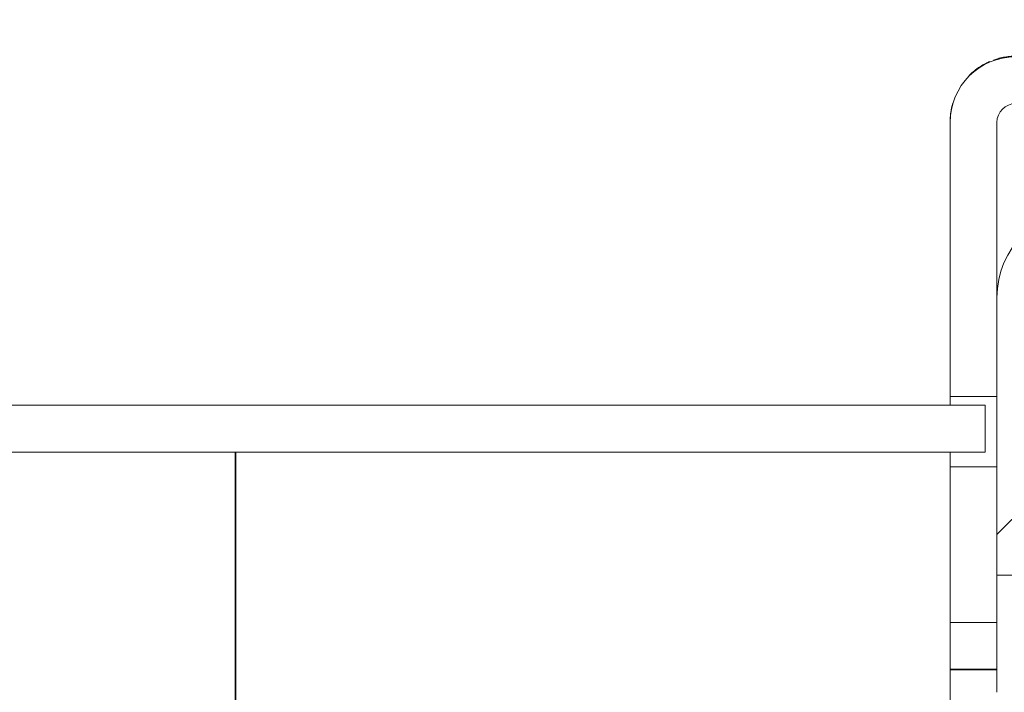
# Model space of a CAD drawing. Header units: millimetres. Extents: x 4 to 1188, y 1 to 840.
# Tile 289 of 310: x 853.32 to 858.92, y 419.52 to 423.35. Entities that reach past the tile are written whole.
import ezdxf

# ---------------------------------------------------------------- set-up
doc = ezdxf.new("R2010")
doc.units = ezdxf.units.MM
doc.layers.add('1', color=7, linetype='Continuous')
doc.styles.add('Arial Unicode MS', font='Arial Unicode MS')
doc.dimstyles.get("Standard").update_dxf_attribs({"dimtxt": 0.18, "dimasz": 0.18, "dimexe": 0.18, "dimexo": 0.0625, "dimgap": 0.09, "dimtad": 0, "dimtih": 1, "dimtoh": 1, "dimdec": 4, "dimzin": 0, "dimdsep": 46, "dimtxsty": 'Standard', "dimcen": 0.09, "dimadec": 0, "dimazin": 0, "dimtfac": 1, "dimtdec": 4, "dimtofl": 0, "dimtmove": 0, "dimatfit": 3, "dimfxl": 0, "dimtolj": 1, "dimtzin": 0, "dimarcsym": 0})

# ---------------------------------------------------------------- blocks, each defined once
blk = doc.blocks.new('_U29')
at = {"layer": '1', "color": 18, "lineweight": 35}
for p, q in [((843.8309, 533.0864), (895.2258, 533.0864)), ((893.2258, 533.0864), (893.2258, 331.753)), ((847.8309, 331.753), (895.2258, 331.753))]:
    blk.add_line(p, q, dxfattribs=at)
at = {"layer": '1', "color": 18, "lineweight": 70}
for points in [[(893.2258, 533.0864), (894.0018, 529.5864), (892.4499, 529.5864)], [(893.2258, 331.753), (892.4499, 335.253), (894.0018, 335.253)]]:
    blk.add_solid(points, dxfattribs=at)
at = {"layer": '1', "color": 18, "linetype": 'Continuous', "lineweight": 13, "insert": (892.7729, 428.043), "char_height": 3, "attachment_point": 7, "rotation": 90, "line_spacing_factor": 1.047437, "style": 'Arial Unicode MS'}
blk.add_mtext('\\fArial Unicode MS|b0|i0;\\W1.0000;1510', dxfattribs=at)

msp = doc.modelspace()

# ---------------------------------------------------------------- hatches: boundary and pattern name
at = {"layer": '1', "linetype": 'Continuous', "lineweight": 35}
h = msp.add_hatch(dxfattribs=at)
h.set_pattern_fill('ANSI31', color=154, scale=1.55, angle=29.9848, style=0)
edge = h.paths.add_edge_path(flags=0)
edge.add_line((858.8807, 422.7653), (858.8807, 421.2053))
edge.add_line((858.8807, 421.2053), (858.614, 421.2053))
edge.add_line((858.614, 421.2053), (858.614, 422.7653))
edge.add_arc((858.9873, 422.7653), 0.3733, 90, 180, ccw=False)
edge.add_line((858.9873, 423.1386), (860.1473, 423.1386))
edge.add_line((860.1473, 423.1386), (860.1473, 422.872))
edge.add_line((860.1473, 422.872), (858.9873, 422.872))
edge.add_arc((858.9873, 422.7653), 0.1067, 90, 180)
h.paths.add_polyline_path([(858.614, 420.8053), (858.8807, 420.8053), (858.8807, 419.9186), (858.614, 419.9186)], flags=0)
h = msp.add_hatch(dxfattribs=at)
h.set_pattern_fill('ANSI31', color=154, scale=1.55, angle=-2.13e-14, style=0)
h.paths.add_polyline_path([(868.8479, 416.5886), (868.8479, 416.1886), (866.3207, 416.1886), (866.3207, 416.5886)], flags=0)
edge = h.paths.add_edge_path(flags=0)
edge.add_arc((879.174, 421.7686), 0.5067, 0, 90, ccw=False)
edge.add_line((879.6807, 421.7686), (879.6807, 420.1886))
edge.add_line((879.6807, 420.1886), (879.2807, 420.1886))
edge.add_line((879.2807, 420.1886), (879.2807, 421.7686))
edge.add_arc((879.174, 421.7686), 0.1067, 360, 450)
edge.add_line((879.174, 421.8753), (877.8407, 421.8753))
edge.add_line((877.8407, 421.8753), (877.8407, 422.2753))
edge.add_line((877.8407, 422.2753), (879.174, 422.2753))
edge = h.paths.add_edge_path(flags=0)
edge.add_arc((859.3873, 421.7686), 0.1067, 90, 180)
edge.add_line((859.2807, 421.7686), (859.2807, 420.1886))
edge.add_line((859.2807, 420.1886), (858.8807, 420.1886))
edge.add_line((858.8807, 420.1886), (858.8807, 421.7686))
edge.add_arc((859.3873, 421.7686), 0.5067, 90, 180, ccw=False)
edge.add_line((859.3873, 422.2753), (860.7207, 422.2753))
edge.add_line((860.7207, 422.2753), (860.7207, 421.8753))
edge.add_line((860.7207, 421.8753), (859.3873, 421.8753))
h.paths.add_polyline_path([(869.7135, 416.1886), (869.7135, 416.5886), (872.2407, 416.5886), (872.2407, 416.1886)], flags=0)
h = msp.add_hatch(dxfattribs=at)
h.set_pattern_fill('ANSI31', color=154, scale=1.55, angle=89.9544, style=0)
h.paths.add_polyline_path([(848.8141, 421.1553), (858.814, 421.1553), (858.814, 420.8886), (848.8141, 420.8886)], flags=0)

# ---------------------------------------------------------------- linework, layer by layer
at = {"layer": '1', "color": 154, "linetype": 'Continuous', "lineweight": 13}
for p, q in [((858.614, 421.2053), (858.614, 422.7653)), ((858.8807, 422.7653), (858.8807, 421.2053)), ((858.8807, 420.1886), (858.8807, 421.7686)), ((858.8807, 421.2053), (858.614, 421.2053)), ((858.614, 421.1553), (858.614, 421.2053)), ((848.8141, 421.1553), (858.814, 421.1553)), ((858.814, 421.1553), (858.814, 420.8886)), ((858.814, 420.8886), (848.8141, 420.8886)), ((858.614, 420.8053), (858.614, 420.8886)), ((858.614, 420.8053), (858.8807, 420.8053)), ((858.614, 419.9186), (858.614, 420.8053)), ((858.8807, 420.8053), (858.8807, 419.9186)), ((859.2807, 420.1886), (858.8807, 420.1886)), ((858.8807, 419.9186), (858.614, 419.9186)), ((858.614, 419.652), (858.614, 419.9186)), ((858.8807, 419.522), (858.8807, 419.9186)), ((858.614, 419.652), (858.614, 418.277))]:
    msp.add_line(p, q, dxfattribs=at)
at = {"layer": '1', "color": 154, "linetype": 'Continuous', "lineweight": 35}
for p, q in [((854.5473, 418.2107), (854.5473, 420.8886)), ((858.8807, 419.652), (858.614, 419.652))]:
    msp.add_line(p, q, dxfattribs=at)
at = {"layer": '1', "color": 154, "linetype": 'Continuous', "lineweight": 13}
for centre, radius in [((858.9873, 422.7653), 0.3733), ((858.9873, 422.7653), 0.1067), ((859.3873, 421.7686), 0.5067)]:
    msp.add_arc(centre, radius, 90, 180, dxfattribs=at)
for points, knots in [([(858.7234, 423.0326), (858.7329, 423.0421), (858.7427, 423.051), (858.758, 423.0633), (858.7631, 423.0672), (858.7736, 423.0748), (858.7789, 423.0784), (858.7949, 423.0888), (858.8057, 423.095), (858.8242, 423.1046), (858.8319, 423.1082), (858.8397, 423.1115)], [0, 0, 0, 0, 0.270279, 0.270279, 0.405419, 0.405419, 0.540559, 0.540559, 0.810838, 0.810838, 1, 1, 1, 1]), ([(858.8608, 423.1198), (858.8683, 423.1226), (858.8759, 423.125), (858.8863, 423.128), (858.8892, 423.1288), (858.8949, 423.1303), (858.8978, 423.1311), (858.9064, 423.1331), (858.9122, 423.1344), (858.9294, 423.1376), (858.941, 423.1392), (858.9583, 423.1409), (858.967, 423.1415), (858.9772, 423.1418), (858.9815, 423.1419), (858.9844, 423.1419), (858.9859, 423.142), (858.9873, 423.142)], [0, 0, 0, 0, 0.182478, 0.182478, 0.250605, 0.250605, 0.318731, 0.318731, 0.454985, 0.454985, 0.727493, 0.727493, 0.863746, 0.931873, 0.965937, 0.965937, 1, 1, 1, 1]), ([(858.6296, 422.8753), (858.6243, 422.8576), (858.6205, 422.84), (858.6166, 422.8133), (858.6156, 422.8044), (858.6147, 422.791), (858.6143, 422.7843), (858.6141, 422.7776), (858.614, 422.7731), (858.614, 422.7709), (858.614, 422.7686)], [0, 0, 0, 0, 0.5, 0.5, 0.75, 0.75, 0.875, 0.9375, 0.9375, 1, 1, 1, 1])]:
    msp.add_open_spline(points, degree=3, knots=knots, dxfattribs=at)

# ---------------------------------------------------------------- dimensions: what is measured, and where the dimension line sits
at = {"layer": '1', "color": 18, "linetype": 'Continuous', "lineweight": 13}
dim = msp.add_linear_dim(base=(893.2258, 331.753), p1=(808.3634, 533.0864), p2=(810.3634, 331.753), angle=90, dimstyle='Standard', override={"dimtxt": 3, "dimasz": 3.5, "dimexe": 2, "dimexo": 1, "dimgap": 1.5, "dimtad": 1, "dimtih": 0, "dimtoh": 0, "dimdec": 2, "dimlfac": 7.5, "dimzin": 8, "dimdsep": 44, "dimlunit": 2, "dimtxsty": 'Arial Unicode MS', "dimsah": 1, "dimse1": 0, "dimse2": 0, "dimsd1": 0, "dimsd2": 0, "dimclrd": 18, "dimclre": 18, "dimclrt": 18, "dimtol": 0, "dimtm": -0.1, "dimtfac": 0.666667, "dimtdec": 2, "dimtofl": 1, "dimtmove": 0, "dimtzin": 8, "dimlwd": 35, "dimlwe": 35}, dxfattribs=at)
dim.commit()
dim.dimension.update_dxf_attribs({"geometry": '_U29', "text_midpoint": (893.2258, 432.4197), "dimtype": 160})

doc.saveas('drawing.dxf')
